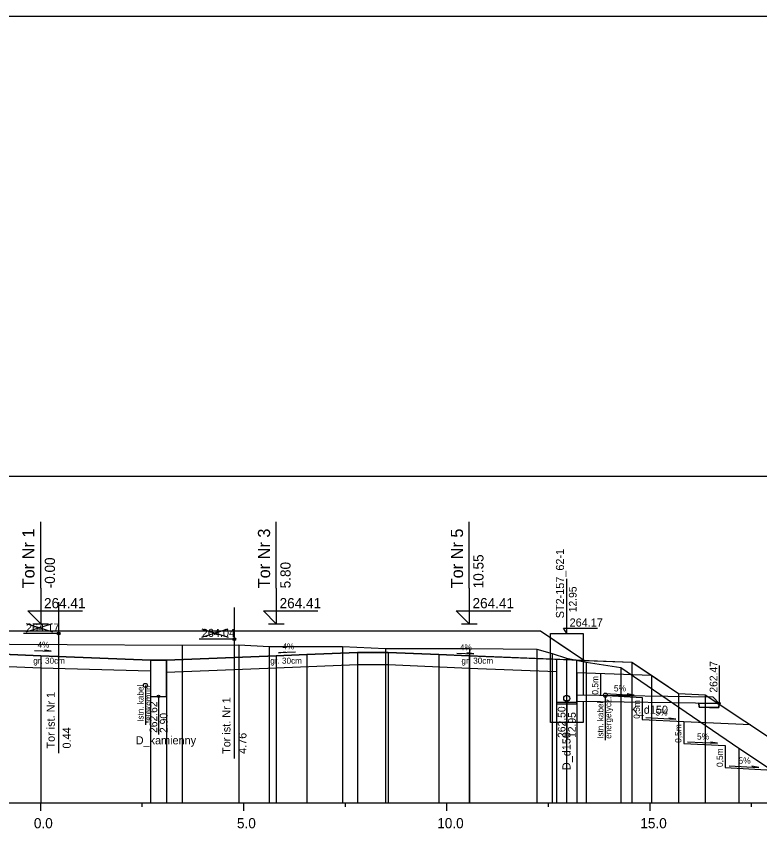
# Model space of a CAD drawing. Extents: x 6516023 to 6560129, y 5513077 to 5529206.
# Drawn here: x 6520284.74 to 6520303.05, y 5515002.28 to 5515022.32 of the extents above; entities that cross this region are included whole.
import ezdxf

# ---------------------------------------------------------------- set-up
doc = ezdxf.new("R2010")
doc.units = 0
for name, color, linetype in [('IR_default', 7, 'Continuous'), ('TOR_PRZEK_P-kable', 7, 'Continuous'), ('TOR_PRZEK_P-komponent', 7, 'Continuous'), ('TOR_PRZEK_P-odwodnienie', 7, 'Continuous'), ('TOR_PRZEK_P-opisy', 7, 'Continuous'), ('TOR_PRZEK_P-pomoc', 7, 'Continuous'), ('TOR_PRZEK_P-schodkowanie+wymiana', 7, 'Continuous'), ('TOR_PRZEK_P-tabelka istniejace', 7, 'Continuous'), ('TOR_PRZEK_P-tabelka projektowane', 7, 'Continuous'), ('TOR_PRZEK_P-teren istniejacy', 7, 'Continuous'), ('TOR_PRZEK_P-tory istniejace', 7, 'Continuous'), ('TOR_PRZEK_P-tory projektowane', 7, 'Continuous'), ('TOR_PRZEK_P-uklad odniesienia', 7, 'Continuous'), ('TOR_PRZEK_P-warstwa ochronna I', 7, 'Continuous'), ('TOR_PRZEK_P-warstwa ochronna II', 7, 'Continuous'), ('TOR_PS_T-skarpy projektowane', 7, 'Continuous'), ('TOR_RAMKI-ramka+tabelka 1', 7, 'Continuous')]:
    doc.layers.add(name, color=color, linetype=linetype)

msp = doc.modelspace()

# ---------------------------------------------------------------- linework, layer by layer
at = {"layer": 'IR_default'}
msp.add_lwpolyline([(6520283.596, 5515007.177), (6520285.015, 5515007.177), (6520287.096, 5515007.177), (6520288.029, 5515007.177), (6520289.396, 5515007.177), (6520290.815, 5515007.177), (6520292.896, 5515007.177), (6520293.403, 5515007.177), (6520294.146, 5515007.177), (6520295.566, 5515007.177), (6520297.646, 5515007.177), (6520298.086, 5515006.884), (6520298.731, 5515006.453), (6520299.204, 5515006.435), (6520299.896, 5515006.407), (6520300.157, 5515006.233), (6520300.538, 5515005.979), (6520301.046, 5515005.64), (6520301.706, 5515005.607), (6520303.656, 5515004.307)], dxfattribs=at)
at = {"layer": 'TOR_PRZEK_P-kable'}
for p, q in [((6520287.922, 5515005.836), (6520287.922, 5515004.862)), ((6520299.243, 5515005.595), (6520299.243, 5515004.485))]:
    msp.add_line(p, q, dxfattribs=at)
for centre in [(6520287.922, 5515005.836), (6520299.243, 5515005.595)]:
    msp.add_circle(centre, 0.05, dxfattribs=at)
at = {"layer": 'TOR_PRZEK_P-komponent'}
msp.add_lwpolyline([(6520279.546, 5515007.177), (6520283.046, 5515007.177), (6520283.596, 5515007.177), (6520287.096, 5515007.177), (6520289.396, 5515007.177), (6520292.896, 5515007.177), (6520294.146, 5515007.177), (6520297.646, 5515007.177), (6520298.731, 5515006.453), (6520295.896, 5515006.567), (6520295.146, 5515006.597), (6520293.896, 5515006.647), (6520293.146, 5515006.647), (6520291.896, 5515006.597), (6520291.146, 5515006.567), (6520288.446, 5515006.459), (6520288.046, 5515006.46), (6520285.346, 5515006.568), (6520284.596, 5515006.598), (6520283.376, 5515006.647), (6520282.046, 5515006.594), (6520281.296, 5515006.564), (6520278.455, 5515006.45), (6520278.455, 5515006.45)], close=True, dxfattribs=at)
at = {"layer": 'TOR_PRZEK_P-odwodnienie'}
for p, q in [((6520298.296, 5515007.111), (6520298.296, 5515008.461)), ((6520298.296, 5515007.111), (6520298.213, 5515007.248)), ((6520298.213, 5515007.248), (6520299.053, 5515007.248)), ((6520302.046, 5515006.327), (6520302.046, 5515005.392)), ((6520288.246, 5515005.564), (6520288.246, 5515004.627)), ((6520301.898, 5515005.544), (6520298.546, 5515005.592)), ((6520302.046, 5515005.392), (6520301.898, 5515005.544)), ((6520298.296, 5515005.442), (6520298.296, 5515004.507)), ((6520302.046, 5515005.392), (6520298.546, 5515005.442)), ((6520302.046, 5515005.392), (6520301.546, 5515005.399)), ((6520301.81, 5515005.293), (6520301.81, 5515005.293)), ((6520301.81, 5515005.293), (6520301.81, 5515005.293)), ((6520301.81, 5515005.293), (6520301.81, 5515005.293)), ((6520301.81, 5515005.293), (6520301.81, 5515005.293))]:
    msp.add_line(p, q, dxfattribs=at)
for points in [[(6520298.696, 5515005.418), (6520298.696, 5515004.922), (6520297.896, 5515004.922), (6520297.896, 5515007.111), (6520298.696, 5515007.111), (6520298.696, 5515005.59)], [(6520288.046, 5515006.46), (6520288.046, 5515005.564), (6520288.446, 5515005.564), (6520288.446, 5515006.459)], [(6520298.046, 5515006.481), (6520298.046, 5515005.382), (6520298.546, 5515005.382), (6520298.546, 5515006.461)], [(6520298.046, 5515005.422), (6520298.546, 5515005.422)], [(6520298.696, 5515005.44), (6520298.696, 5515005.418)], [(6520301.546, 5515005.399), (6520301.553, 5515005.299)], [(6520302.043, 5515005.288), (6520302.046, 5515005.392)], [(6520301.553, 5515005.299), (6520301.81, 5515005.293)], [(6520301.81, 5515005.293), (6520302.043, 5515005.288)]]:
    msp.add_lwpolyline(points, dxfattribs=at)
msp.add_lwpolyline([(6520301.546, 5515005.399), (6520302.046, 5515005.392), (6520302.043, 5515005.288), (6520301.553, 5515005.299)], close=True, dxfattribs=at)
for centre, radius in [((6520288.246, 5515005.564), 0.03), ((6520298.296, 5515005.517), 0.075), ((6520298.296, 5515005.442), 0.03), ((6520302.046, 5515005.392), 0.03)]:
    msp.add_circle(centre, radius, dxfattribs=at)
at = {"layer": 'TOR_PRZEK_P-opisy'}
for points in [[(6520285.189, 5515006.697), (6520285.607, 5515006.678), (6520285.439, 5515006.707)], [(6520291.619, 5515006.656), (6520291.201, 5515006.637), (6520291.369, 5515006.665)], [(6520295.588, 5515006.632), (6520296.006, 5515006.613), (6520295.838, 5515006.641)]]:
    msp.add_lwpolyline(points, dxfattribs=at)
at = {"layer": 'TOR_PRZEK_P-pomoc'}
msp.add_lwpolyline([(6520203.729, 5515022.32), (6520361.154, 5515022.32), (6520361.154, 5514988.612), (6520203.729, 5514988.612)], close=True, dxfattribs=at)
at = {"layer": 'TOR_PRZEK_P-schodkowanie+wymiana'}
for p, q in [((6520299.13, 5515006.135), (6520299.13, 5515005.592)), ((6520299.13, 5515005.592), (6520300.153, 5515005.541)), ((6520300.153, 5515005.541), (6520300.153, 5515004.998)), ((6520300.153, 5515004.998), (6520301.176, 5515004.947)), ((6520301.176, 5515004.947), (6520301.176, 5515004.404)), ((6520302.818, 5515004.866), (6520301.176, 5515004.941)), ((6520301.176, 5515004.404), (6520302.199, 5515004.353)), ((6520302.199, 5515004.353), (6520302.199, 5515003.81)), ((6520302.199, 5515003.81), (6520303.222, 5515003.758))]:
    msp.add_line(p, q, dxfattribs=at)
at = {"layer": 'TOR_PRZEK_P-tabelka istniejace'}
for points in [[(6520288.83, 5515006.831), (6520288.83, 5515003.142), (6520288.83, 5515003.012), (6520288.83, 5515002.942)], [(6520290.224, 5515006.832), (6520290.224, 5515003.142), (6520290.224, 5515003.012), (6520290.224, 5515002.942)], [(6520290.969, 5515006.796), (6520290.969, 5515003.142), (6520290.969, 5515003.012), (6520290.969, 5515002.942)], [(6520292.778, 5515006.796), (6520292.778, 5515003.142), (6520292.778, 5515003.012), (6520292.778, 5515002.942)], [(6520293.836, 5515006.742), (6520293.836, 5515003.142), (6520293.836, 5515003.012), (6520293.836, 5515002.942)], [(6520295.903, 5515006.748), (6520295.903, 5515003.142), (6520295.903, 5515003.012), (6520295.903, 5515002.942)], [(6520297.556, 5515006.727), (6520297.556, 5515003.142), (6520297.556, 5515003.012), (6520297.556, 5515002.942)], [(6520297.938, 5515006.622), (6520297.938, 5515003.142), (6520297.938, 5515003.012), (6520297.938, 5515002.942)], [(6520298.291, 5515006.505), (6520298.291, 5515003.142), (6520298.291, 5515003.012), (6520298.291, 5515002.942)], [(6520298.776, 5515006.408), (6520298.776, 5515003.142), (6520298.776, 5515003.012), (6520298.776, 5515002.942)], [(6520299.625, 5515006.281), (6520299.625, 5515003.142), (6520299.625, 5515003.012), (6520299.625, 5515002.942)], [(6520302.533, 5515004.288), (6520302.533, 5515003.142), (6520302.533, 5515003.012), (6520302.533, 5515002.942)]]:
    msp.add_lwpolyline(points, dxfattribs=at)
at = {"layer": 'TOR_PRZEK_P-tabelka projektowane'}
for points in [[(6520285.346, 5515006.568), (6520285.346, 5515003.142), (6520285.346, 5515003.012), (6520285.346, 5515002.942)], [(6520291.146, 5515006.567), (6520291.146, 5515003.142), (6520291.146, 5515003.012), (6520291.146, 5515002.942)], [(6520291.896, 5515006.597), (6520291.896, 5515003.142), (6520291.896, 5515003.012), (6520291.896, 5515002.942)], [(6520293.146, 5515006.647), (6520293.146, 5515003.142), (6520293.146, 5515003.012), (6520293.146, 5515002.942)], [(6520293.896, 5515006.647), (6520293.896, 5515003.142), (6520293.896, 5515003.012), (6520293.896, 5515002.942)], [(6520295.146, 5515006.597), (6520295.146, 5515003.142), (6520295.146, 5515003.012), (6520295.146, 5515002.942)], [(6520295.896, 5515006.567), (6520295.896, 5515003.142), (6520295.896, 5515003.012), (6520295.896, 5515002.942)], [(6520288.046, 5515006.46), (6520288.046, 5515003.142), (6520288.046, 5515003.012), (6520288.046, 5515002.942)], [(6520288.446, 5515006.459), (6520288.446, 5515003.142), (6520288.446, 5515003.012), (6520288.446, 5515002.942)], [(6520293.146, 5515006.347), (6520293.146, 5515003.142), (6520293.146, 5515003.012), (6520293.146, 5515002.942)], [(6520293.896, 5515006.347), (6520293.896, 5515003.142), (6520293.896, 5515003.012), (6520293.896, 5515002.942)], [(6520299.896, 5515006.407), (6520299.896, 5515003.142), (6520299.896, 5515003.012), (6520299.896, 5515002.942)], [(6520285.346, 5515006.268), (6520285.346, 5515003.142), (6520285.346, 5515003.012), (6520285.346, 5515002.942)], [(6520288.046, 5515006.191), (6520288.046, 5515003.142), (6520288.046, 5515003.012), (6520288.046, 5515002.942)], [(6520288.446, 5515006.159), (6520288.446, 5515003.142), (6520288.446, 5515003.012), (6520288.446, 5515002.942)], [(6520291.146, 5515006.267), (6520291.146, 5515003.142), (6520291.146, 5515003.012), (6520291.146, 5515002.942)], [(6520295.896, 5515006.264), (6520295.896, 5515003.142), (6520295.896, 5515003.012), (6520295.896, 5515002.942)], [(6520298.046, 5515006.178), (6520298.046, 5515003.142), (6520298.046, 5515003.012), (6520298.046, 5515002.942)], [(6520298.546, 5515006.158), (6520298.546, 5515003.142), (6520298.546, 5515003.012), (6520298.546, 5515002.942)], [(6520300.379, 5515006.085), (6520300.379, 5515003.142), (6520300.379, 5515003.012), (6520300.379, 5515002.942)], [(6520301.046, 5515005.64), (6520301.046, 5515003.142), (6520301.046, 5515003.012), (6520301.046, 5515002.942)], [(6520301.706, 5515005.607), (6520301.706, 5515003.142), (6520301.706, 5515003.012), (6520301.706, 5515002.942)]]:
    msp.add_lwpolyline(points, dxfattribs=at)
at = {"layer": 'TOR_PRZEK_P-teren istniejacy'}
msp.add_lwpolyline([(6520283.161, 5515006.859), (6520288.83, 5515006.831), (6520290.224, 5515006.832), (6520290.969, 5515006.796), (6520292.778, 5515006.796), (6520293.836, 5515006.742), (6520295.903, 5515006.748), (6520297.556, 5515006.727), (6520297.938, 5515006.622), (6520298.291, 5515006.505), (6520298.776, 5515006.408), (6520299.625, 5515006.281), (6520302.533, 5515004.288), (6520303.332, 5515003.753)], dxfattribs=at)
at = {"layer": 'TOR_PRZEK_P-tory istniejace'}
for p, q in [((6520285.786, 5515007.886), (6520285.786, 5515004.166)), ((6520290.11, 5515007.754), (6520290.11, 5515004.034)), ((6520284.986, 5515007.158), (6520285.638, 5515007.361)), ((6520284.986, 5515007.361), (6520285.638, 5515007.158)), ((6520289.311, 5515007.026), (6520289.963, 5515007.229)), ((6520289.311, 5515007.229), (6520289.963, 5515007.026)), ((6520285.786, 5515007.111), (6520284.92, 5515007.111)), ((6520290.111, 5515006.979), (6520289.245, 5515006.979))]:
    msp.add_line(p, q, dxfattribs=at)
for centre in [(6520285.786, 5515007.111), (6520290.111, 5515006.979)]:
    msp.add_circle(centre, 0.035, dxfattribs=at)
at = {"layer": 'TOR_PRZEK_P-tory projektowane'}
for p, q in [((6520285.346, 5515008.234), (6520285.346, 5515009.867)), ((6520291.146, 5515008.234), (6520291.146, 5515009.867)), ((6520295.896, 5515008.234), (6520295.896, 5515009.867)), ((6520285.346, 5515008.234), (6520285.346, 5515007.357)), ((6520291.146, 5515008.234), (6520291.146, 5515007.357)), ((6520295.896, 5515008.234), (6520295.896, 5515007.357)), ((6520285.346, 5515007.357), (6520285.027, 5515007.676)), ((6520285.027, 5515007.676), (6520286.371, 5515007.676)), ((6520291.146, 5515007.357), (6520290.827, 5515007.676)), ((6520290.827, 5515007.676), (6520292.171, 5515007.676)), ((6520295.896, 5515007.357), (6520295.577, 5515007.676)), ((6520295.577, 5515007.676), (6520296.921, 5515007.676)), ((6520285.155, 5515007.357), (6520285.538, 5515007.357)), ((6520290.955, 5515007.357), (6520291.338, 5515007.357)), ((6520295.705, 5515007.357), (6520296.088, 5515007.357))]:
    msp.add_line(p, q, dxfattribs=at)
at = {"layer": 'TOR_PRZEK_P-uklad odniesienia'}
for p, q in [((6520245.346, 5515002.942), (6520325.346, 5515002.942)), ((6520285.346, 5515002.742), (6520285.346, 5515002.942)), ((6520287.846, 5515002.842), (6520287.846, 5515002.942)), ((6520290.346, 5515002.742), (6520290.346, 5515002.942)), ((6520292.846, 5515002.842), (6520292.846, 5515002.942)), ((6520295.346, 5515002.742), (6520295.346, 5515002.942)), ((6520297.846, 5515002.842), (6520297.846, 5515002.942)), ((6520300.346, 5515002.742), (6520300.346, 5515002.942)), ((6520302.846, 5515002.842), (6520302.846, 5515002.942))]:
    msp.add_line(p, q, dxfattribs=at)
at = {"layer": 'TOR_PRZEK_P-warstwa ochronna I'}
for points in [[(6520279.147, 5515006.178), (6520281.296, 5515006.264), (6520283.376, 5515006.347), (6520285.346, 5515006.268), (6520288.046, 5515006.191)], [(6520288.446, 5515006.159), (6520291.146, 5515006.267), (6520293.146, 5515006.347), (6520293.896, 5515006.347), (6520295.896, 5515006.264), (6520298.046, 5515006.178)], [(6520298.546, 5515006.158), (6520300.379, 5515006.085)]]:
    msp.add_lwpolyline(points, dxfattribs=at)
at = {"layer": 'TOR_PRZEK_P-warstwa ochronna II'}
msp.add_lwpolyline([(6520267.688, 5515005.902), (6520276.817, 5515006.084), (6520277.296, 5515006.404), (6520281.296, 5515006.564), (6520282.046, 5515006.594), (6520283.376, 5515006.647), (6520284.596, 5515006.598), (6520285.346, 5515006.568), (6520288.046, 5515006.46), (6520288.446, 5515006.459), (6520291.146, 5515006.567), (6520291.896, 5515006.597), (6520293.146, 5515006.647), (6520293.896, 5515006.647), (6520295.146, 5515006.597), (6520295.896, 5515006.567), (6520299.896, 5515006.407), (6520301.046, 5515005.64), (6520301.706, 5515005.607), (6520303.656, 5515004.307), (6520304.056, 5515004.307), (6520304.648, 5515004.702), (6520306.331, 5515004.786)], dxfattribs=at)
at = {"layer": 'TOR_PS_T-skarpy projektowane'}
for points in [[(6520299.223, 5515005.637), (6520299.959, 5515005.597), (6520299.786, 5515005.628)], [(6520300.246, 5515005.042), (6520300.982, 5515005.003), (6520300.809, 5515005.033)], [(6520301.269, 5515004.448), (6520302.004, 5515004.409), (6520301.832, 5515004.439)], [(6520302.292, 5515003.854), (6520303.027, 5515003.814), (6520302.854, 5515003.845)]]:
    msp.add_lwpolyline(points, dxfattribs=at)
at = {"layer": 'TOR_RAMKI-ramka+tabelka 1'}
msp.add_lwpolyline([(6520238.896, 5515010.992), (6520486.396, 5515010.992), (6520486.396, 5514982.492), (6520238.896, 5514982.492)], close=True, dxfattribs=at)

# ---------------------------------------------------------------- texts
at = {"layer": 'TOR_PRZEK_P-kable'}
for s, height, p in [('Istn. kabel', 0.14999, (6520287.877, 5515004.938)), ('telekomun.', 0.15, (6520288.071, 5515004.91)), ('energetycz.', 0.14999, (6520299.392, 5515004.521)), ('Istn. kabel', 0.14999, (6520299.198, 5515004.521))]:
    msp.add_text(s, height=height, rotation=90.0511, dxfattribs=at).set_placement(p)
at = {"layer": 'TOR_PRZEK_P-odwodnienie'}
for s, height, rotation, p in [('ST2-157_62-1', 0.2, 90, (6520298.229, 5515007.489)), ('12.95', 0.19, 90, (6520298.538, 5515007.638)), ('262.47', 0.19, 90, (6520302.004, 5515005.658)), ('262.62', 0.19, 90, (6520288.215, 5515004.664)), ('K_d150', 0.2, 360, (6520299.865, 5515005.137)), ('2.90', 0.19, 90, (6520288.468, 5515004.664)), ('262.50', 0.19, 90, (6520298.265, 5515004.542)), ('12.95', 0.19, 90, (6520298.518, 5515004.542)), ('D_kamienny', 0.2, 360, (6520287.684, 5515004.384)), ('D_d150', 0.2, 90, (6520298.388, 5515003.749))]:
    msp.add_text(s, height=height, rotation=rotation, dxfattribs=at).set_placement(p)
msp.add_text('264.17', height=0.2, dxfattribs=at).set_placement((6520298.366, 5515007.285))
at = {"layer": 'TOR_PRZEK_P-opisy'}
for rotation, p in [(359.8485, (6520285.268, 5515006.763)), (0.1515, (6520291.296, 5515006.721)), (359.8485, (6520295.667, 5515006.698))]:
    msp.add_text('4%', height=0.15, rotation=rotation, dxfattribs=at).set_placement(p)
at = {"layer": 'TOR_PRZEK_P-schodkowanie+wymiana'}
for p in [(6520299.072, 5515005.608), (6520300.095, 5515005.014), (6520301.118, 5515004.42), (6520302.141, 5515003.825)]:
    msp.add_text('0,5m', height=0.1545, rotation=90, dxfattribs=at).set_placement(p)
at = {"layer": 'TOR_PRZEK_P-tory istniejace'}
for s, p in [('264.17', (6520284.986, 5515007.161)), ('264.04', (6520289.311, 5515007.029))]:
    msp.add_text(s, height=0.2, dxfattribs=at).set_placement(p)
for s, rotation, p in [('Tor ist. Nr 1', 90.0511, (6520285.692, 5515004.28)), ('Tor ist. Nr 1', 90.0511, (6520290.017, 5515004.148)), ('0.44', 90, (6520286.086, 5515004.281)), ('4.76', 90, (6520290.411, 5515004.149))]:
    msp.add_text(s, height=0.2, rotation=rotation, dxfattribs=at).set_placement(p)
at = {"layer": 'TOR_PRZEK_P-tory projektowane'}
for s, height, p in [('Tor Nr 1', 0.3, (6520285.192, 5515008.228)), ('Tor Nr 3', 0.3, (6520290.992, 5515008.228)), ('Tor Nr 5', 0.3, (6520295.742, 5515008.228)), ('-0.00', 0.25, (6520285.696, 5515008.227)), ('10.55', 0.25, (6520296.246, 5515008.227)), ('5.80', 0.25, (6520291.496, 5515008.227))]:
    msp.add_text(s, height=height, rotation=90, dxfattribs=at).set_placement(p)
for p in [(6520285.426, 5515007.737), (6520291.226, 5515007.737), (6520295.976, 5515007.737)]:
    msp.add_text('264.41', height=0.25, dxfattribs=at).set_placement(p)
at = {"layer": 'TOR_PRZEK_P-uklad odniesienia'}
for s, p in [('0.0', (6520285.177, 5515002.317)), ('5.0', (6520290.177, 5515002.317)), ('10.0', (6520295.107, 5515002.317)), ('15.0', (6520300.107, 5515002.317))]:
    msp.add_text(s, height=0.25, dxfattribs=at).set_placement(p)
at = {"layer": 'TOR_PRZEK_P-warstwa ochronna I'}
for p in [(6520285.162, 5515006.37), (6520290.996, 5515006.37), (6520295.703, 5515006.37)]:
    msp.add_text('gr. 30cm', height=0.15, dxfattribs=at).set_placement(p)
at = {"layer": 'TOR_PS_T-skarpy projektowane'}
for p in [(6520299.456, 5515005.688), (6520300.478, 5515005.094), (6520301.501, 5515004.5), (6520302.524, 5515003.906)]:
    msp.add_text('5%', height=0.1545, dxfattribs=at).set_placement(p)

doc.saveas('drawing.dxf')
